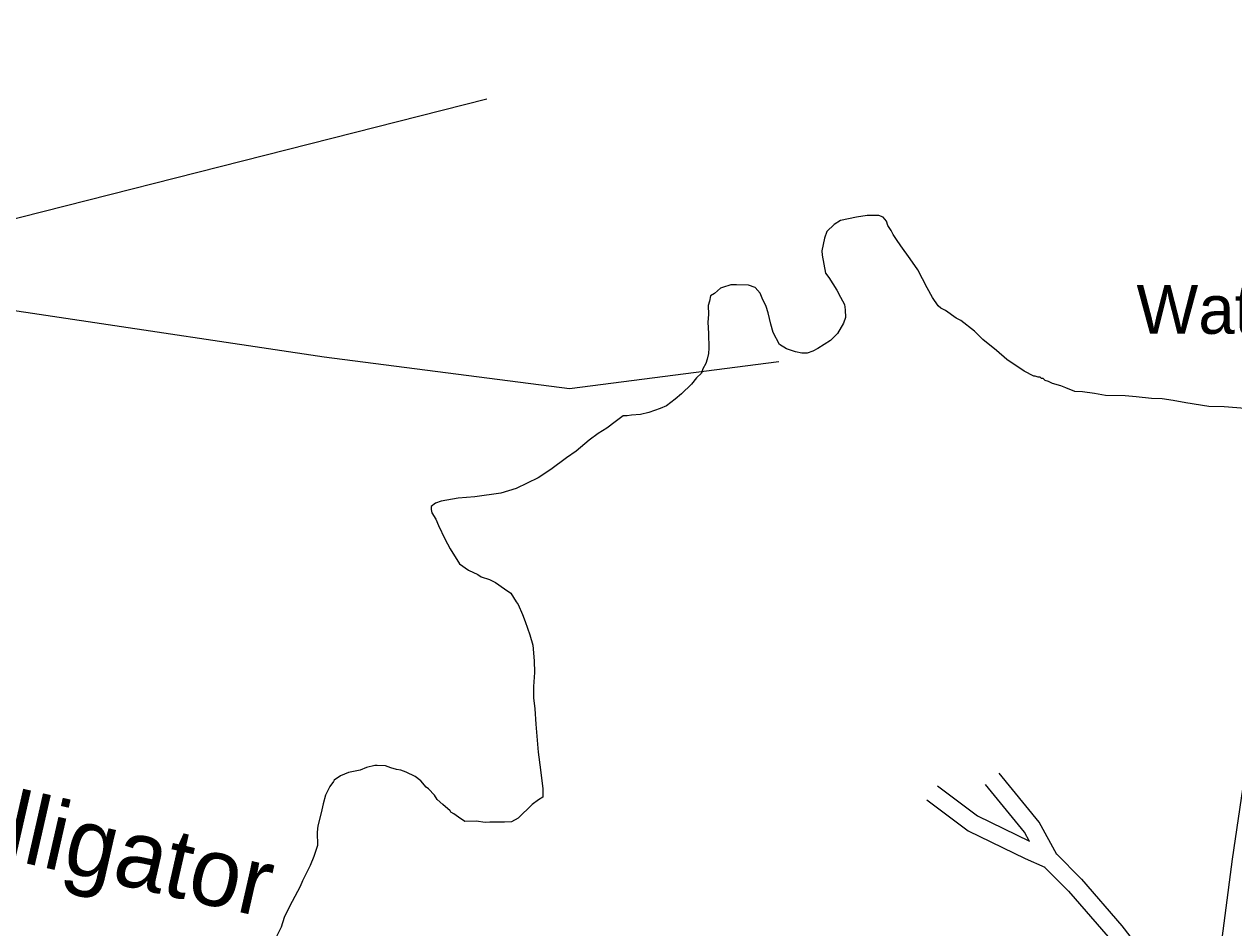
# Model space of a CAD drawing. Extents: x 3250478 to 3288318, y 788638 to 816472.
# Drawn here: x 3281015 to 3283065, y 803635 to 805166 of the extents above; entities that cross this region are included whole.
import ezdxf

# ---------------------------------------------------------------- set-up
doc = ezdxf.new("R2010")
doc.units = 0
for name, color, linetype in [('V-DOMW-IDEN', 7, 'Continuous'), ('V-RIVR-IDEN', 7, 'Continuous'), ('V-ROAD-CNTR', 7, 'Continuous'), ('V-SITE-VEGE', 7, 'Continuous'), ('V-UTIL-LINE', 7, 'Continuous')]:
    doc.layers.add(name, color=color, linetype=linetype)

msp = doc.modelspace()

# ---------------------------------------------------------------- linework, layer by layer
at = {"layer": 'V-ROAD-CNTR'}
for points in [[(3283492.7, 803130), (3283344.7, 803149), (3283261.5, 803165.7), (3283236.9, 803172.1), (3283212.9, 803182.3), (3283191.9, 803194.7), (3283148, 803227.6), (3283104.2, 803269.7), (3283078, 803311.3), (3283062, 803350), (3283046.9, 803397.7), (3283040.4, 803438.8), (3283041.7, 803466.8), (3283042.7, 803490.7), (3283038.2, 803561.1), (3283063.2, 803751.5), (3283106.9, 804046.5)], [(3282765.4, 803759.8), (3282735.7, 803814.3), (3282667.9, 803897.3)], [(3282563.2, 803876.1), (3282631, 803825.2), (3282719.1, 803782.5)], [(3282719.2, 803781.9), (3282710.7, 803797.4), (3282644.6, 803878.3)], [(3282545.2, 803852.1), (3282615.3, 803799.5), (3282712, 803752.6), (3282745.2, 803738.3)], [(3282763.6, 803761.8), (3282807.2, 803718.1), (3282875.7, 803639), (3282916.1, 803586.1)], [(3282743.9, 803739), (3282785.2, 803697.6), (3282852.4, 803620.1)]]:
    msp.add_lwpolyline(points, dxfattribs=at)
at = {"layer": 'V-SITE-VEGE'}
for p, q in [((3282388.3, 804827.1), (3282375.5, 804815)), ((3282399, 804833.7), (3282388.3, 804827.1)), ((3282425.9, 804839.6), (3282399, 804833.7)), ((3282444.2, 804842), (3282425.9, 804839.6)), ((3282463.7, 804842.3), (3282444.2, 804842)), ((3282471.3, 804839.2), (3282463.7, 804842.3)), ((3282476.8, 804832.8), (3282471.3, 804839.2)), ((3282479.1, 804825.3), (3282476.8, 804832.8)), ((3282375.5, 804815), (3282371.4, 804804.1)), ((3282484.6, 804816.8), (3282479.1, 804825.3)), ((3282487.9, 804810.3), (3282484.6, 804816.8)), ((3282493.5, 804801.8), (3282487.9, 804810.3)), ((3282371.4, 804804.1), (3282367.4, 804782.5)), ((3282501.2, 804791.1), (3282493.5, 804801.8)), ((3282516.7, 804768.7), (3282501.2, 804791.1)), ((3282367.4, 804782.5), (3282367.6, 804774.9)), ((3282367.6, 804774.9), (3282373.4, 804744.8)), ((3282530, 804750.5), (3282516.7, 804768.7)), ((3282545.6, 804719.5), (3282530, 804750.5)), ((3282212.8, 804724.9), (3282198.9, 804720.3)), ((3282222.5, 804725), (3282212.8, 804724.9)), ((3282243.1, 804724.3), (3282222.5, 804725)), ((3282373.4, 804744.8), (3282379, 804737.3)), ((3282379, 804737.3), (3282392.3, 804715.9)), ((3282178.6, 804705.9), (3282176.6, 804697.3)), ((3282185, 804710.4), (3282178.6, 804705.9)), ((3282195.6, 804719.2), (3282185, 804710.4)), ((3282198.9, 804720.3), (3282195.6, 804719.2)), ((3282254, 804720.1), (3282243.1, 804724.3)), ((3282262.7, 804710.5), (3282254, 804720.1)), ((3282266.1, 804702), (3282262.7, 804710.5)), ((3282392.3, 804715.9), (3282398.9, 804704.1)), ((3282398.9, 804704.1), (3282405.6, 804691.3)), ((3282554.5, 804703.4), (3282545.6, 804719.5)), ((3282176.6, 804697.3), (3282174.5, 804689.7)), ((3282174.5, 804689.7), (3282174.8, 804674.6)), ((3282272.8, 804688), (3282266.1, 804702)), ((3282276.3, 804677.3), (3282272.8, 804688)), ((3282405.6, 804691.3), (3282406.9, 804682.6)), ((3282564.4, 804689.5), (3282554.5, 804703.4)), ((3282568.8, 804685.3), (3282564.4, 804689.5)), ((3282576.5, 804681.1), (3282568.8, 804685.3)), ((3282174.8, 804674.6), (3282173.9, 804661.6)), ((3282280.9, 804657.9), (3282276.3, 804677.3)), ((3282407.1, 804669.7), (3282404, 804659.9)), ((3282406.9, 804682.6), (3282407.1, 804669.7)), ((3282595, 804668.4), (3282576.5, 804681.1)), ((3282602.7, 804664.2), (3282595, 804668.4)), ((3282625.6, 804646.2), (3282602.7, 804664.2)), ((3282173.9, 804661.6), (3282175.3, 804642.2)), ((3282284.4, 804643.9), (3282280.9, 804657.9)), ((3282295.5, 804623.6), (3282284.4, 804643.9)), ((3282404, 804659.9), (3282393.5, 804642.5)), ((3282639.9, 804632.4), (3282625.6, 804646.2)), ((3282175.3, 804642.2), (3282175.7, 804617.3)), ((3282307.5, 804616.2), (3282295.5, 804623.6)), ((3282381.8, 804630.4), (3282360.4, 804617.1)), ((3282393.5, 804642.5), (3282381.8, 804630.4)), ((3282662.9, 804613.4), (3282639.9, 804632.4)), ((3282174.8, 804608.7), (3282172.8, 804598.9)), ((3282175.7, 804617.3), (3282174.8, 804608.7)), ((3282322.7, 804611.1), (3282307.5, 804616.2)), ((3282333.5, 804609.1), (3282322.7, 804611.1)), ((3282342.2, 804609.2), (3282333.5, 804609.1)), ((3282351.8, 804612.6), (3282342.2, 804609.2)), ((3282360.4, 804617.1), (3282351.8, 804612.6)), ((3282680.4, 804598.5), (3282662.9, 804613.4)), ((3282165.5, 804582.6), (3282163.4, 804575)), ((3282170.7, 804591.3), (3282165.5, 804582.6)), ((3282172.8, 804598.9), (3282170.7, 804591.3)), ((3282709.9, 804578.5), (3282680.4, 804598.5)), ((3282154.9, 804567.3), (3282146.4, 804556.4)), ((3282163.4, 804575), (3282154.9, 804567.3)), ((3282726.2, 804570.1), (3282709.9, 804578.5)), ((3282728.4, 804570.1), (3282726.2, 804570.1)), ((3282733.8, 804568.1), (3282728.4, 804570.1)), ((3282737.1, 804568.1), (3282733.8, 804568.1)), ((3282739.3, 804566), (3282737.1, 804568.1)), ((3282742.5, 804566.1), (3282739.3, 804566)), ((3282745.8, 804562.9), (3282742.5, 804566.1)), ((3282751.2, 804560.8), (3282745.8, 804562.9)), ((3282757.8, 804557.7), (3282751.2, 804560.8)), ((3282146.4, 804556.4), (3282129.4, 804539.9)), ((3282771.9, 804553.6), (3282757.8, 804557.7)), ((3282780.6, 804550.5), (3282771.9, 804553.6)), ((3282795.8, 804544.2), (3282780.6, 804550.5)), ((3282808.8, 804543.4), (3282795.8, 804544.2)), ((3282829.3, 804540.5), (3282808.8, 804543.4)), ((3282847.7, 804537.5), (3282829.3, 804540.5)), ((3282103.8, 804520), (3282093.1, 804515.5)), ((3282118.8, 804531.1), (3282103.8, 804520)), ((3282129.4, 804539.9), (3282118.8, 804531.1)), ((3282881.2, 804537), (3282847.7, 804537.5)), ((3282899.6, 804535.1), (3282881.2, 804537)), ((3282925.6, 804532.3), (3282899.6, 804535.1)), ((3282944, 804531.5), (3282925.6, 804532.3)), ((3282962.4, 804528.6), (3282944, 804531.5)), ((3282984, 804524.6), (3282962.4, 804528.6)), ((3283023, 804518.8), (3282984, 804524.6)), ((3282030.7, 804502.6), (3282016.8, 804492.7)), ((3282037.1, 804502.7), (3282030.7, 804502.6)), ((3282044.7, 804503.9), (3282037.1, 804502.7)), ((3282059.8, 804505.3), (3282044.7, 804503.9)), ((3282073.8, 804508.7), (3282059.8, 804505.3)), ((3282093.1, 804515.5), (3282073.8, 804508.7)), ((3283049, 804518.1), (3283023, 804518.8)), ((3283084.6, 804515.5), (3283049, 804518.1)), ((3282002.9, 804481.7), (3281987.9, 804472.8)), ((3282016.8, 804492.7), (3282002.9, 804481.7)), ((3281973, 804461.7), (3281950.6, 804443)), ((3281987.9, 804472.8), (3281973, 804461.7)), ((3281950.6, 804443), (3281934.6, 804431.9)), ((3281934.6, 804431.9), (3281907.9, 804412.1)), ((3281886.6, 804397.7), (3281849, 804379.8)), ((3281907.9, 804412.1), (3281886.6, 804397.7)), ((3281849, 804379.8), (3281823.3, 804371.8)), ((3281721.9, 804358.3), (3281712.3, 804354.9)), ((3281751, 804363.1), (3281721.9, 804358.3)), ((3281779.1, 804365.7), (3281751, 804363.1)), ((3281823.3, 804371.8), (3281779.1, 804365.7)), ((3281712.3, 804354.9), (3281704.8, 804349.4)), ((3281704.8, 804349.4), (3281704.9, 804344)), ((3281704.9, 804344), (3281706.1, 804338.6)), ((3281706.1, 804338.6), (3281712.7, 804327.9)), ((3281712.7, 804327.9), (3281717.2, 804317.2)), ((3281717.2, 804317.2), (3281728.4, 804294.7)), ((3281728.4, 804294.7), (3281737.3, 804277.5)), ((3281737.3, 804277.5), (3281752.8, 804251.9)), ((3281752.8, 804251.9), (3281768.1, 804241.3)), ((3281768.1, 804241.3), (3281784.4, 804234)), ((3281784.4, 804234), (3281789.9, 804229.8)), ((3281789.9, 804229.8), (3281804, 804225.7)), ((3281804, 804225.7), (3281813.8, 804220.4)), ((3281813.8, 804220.4), (3281829.1, 804209.9)), ((3281829.1, 804209.9), (3281840, 804202.5)), ((3281840, 804202.5), (3281848.9, 804187.5)), ((3281848.9, 804187.5), (3281852.2, 804183.3)), ((3281852.2, 804183.3), (3281860.1, 804166.1)), ((3281860.1, 804166.1), (3281864.6, 804154.3)), ((3281864.6, 804154.3), (3281872.5, 804131.7)), ((3281872.5, 804131.7), (3281877.1, 804114.5)), ((3281877.1, 804114.5), (3281879.7, 804087.6)), ((3281879.7, 804087.6), (3281880, 804068.1)), ((3281880, 804068.1), (3281878.3, 804044.4)), ((3281878.3, 804044.4), (3281878.6, 804024.9)), ((3281878.6, 804024.9), (3281881, 804006.6)), ((3281881, 804006.6), (3281882.5, 803980.7)), ((3281882.5, 803980.7), (3281886.5, 803933.2)), ((3281886.5, 803933.2), (3281890.3, 803903.1)), ((3281595.4, 803906.9), (3281584.6, 803902.4)), ((3281609.3, 803910.4), (3281595.4, 803906.9)), ((3281613.7, 803910.4), (3281609.3, 803910.4)), ((3281627.7, 803909.6), (3281613.7, 803910.4)), ((3281636.4, 803906.5), (3281627.7, 803909.6)), ((3281646.2, 803903.4), (3281636.4, 803906.5)), ((3281540.6, 803885.5), (3281539.6, 803883.3)), ((3281551.3, 803893.2), (3281540.6, 803885.5)), ((3281565.2, 803898.8), (3281551.3, 803893.2)), ((3281584.6, 803902.4), (3281565.2, 803898.8)), ((3281653.7, 803902.4), (3281646.2, 803903.4)), ((3281662.4, 803899.3), (3281653.7, 803902.4)), ((3281677.7, 803892), (3281662.4, 803899.3)), ((3281687.5, 803884.6), (3281677.7, 803892)), ((3281696.3, 803874), (3281687.5, 803884.6)), ((3281890.3, 803903.1), (3281894, 803870.7)), ((3281533.2, 803874.6), (3281525.9, 803860.4)), ((3281539.6, 803883.3), (3281533.2, 803874.6)), ((3281700.7, 803870.8), (3281696.3, 803874)), ((3281710.6, 803860.2), (3281700.7, 803870.8)), ((3281894, 803870.7), (3281894.3, 803856.7)), ((3281521.8, 803845.2), (3281518.8, 803830)), ((3281525.9, 803860.4), (3281521.8, 803845.2)), ((3281715, 803852.7), (3281710.6, 803860.2)), ((3281724.9, 803844.2), (3281715, 803852.7)), ((3281737, 803833.6), (3281724.9, 803844.2)), ((3281876.1, 803844.5), (3281852.7, 803821.4)), ((3281886.8, 803852.2), (3281876.1, 803844.5)), ((3281894.3, 803856.7), (3281886.8, 803852.2)), ((3281518.8, 803830), (3281512.7, 803808.3)), ((3281738.1, 803831.5), (3281737, 803833.6)), ((3281743.5, 803828.3), (3281738.1, 803831.5)), ((3281751.2, 803823), (3281743.5, 803828.3)), ((3281762.1, 803815.6), (3281751.2, 803823)), ((3281512.7, 803808.3), (3281511.8, 803797.5)), ((3281781.5, 803816), (3281762.1, 803815.6)), ((3281796.7, 803814), (3281781.5, 803816)), ((3281804.2, 803814.2), (3281796.7, 803814)), ((3281818.3, 803814.4), (3281804.2, 803814.2)), ((3281829.1, 803814.6), (3281818.3, 803814.4)), ((3281841, 803814.8), (3281829.1, 803814.6)), ((3281852.7, 803821.4), (3281841, 803814.8)), ((3281511.8, 803797.5), (3281512.2, 803774.8)), ((3281512.2, 803774.8), (3281506, 803756.4)), ((3281499.8, 803741.2), (3281487.2, 803715)), ((3281506, 803756.4), (3281499.8, 803741.2)), ((3281483.1, 803705.3), (3281465.2, 803671.5)), ((3281487.2, 803715), (3281483.1, 803705.3)), ((3281465.2, 803671.5), (3281455.8, 803653)), ((3281455.8, 803653), (3281450.7, 803636.7)), ((3281450.7, 803636.7), (3281440.2, 803614.9))]:
    msp.add_line(p, q, dxfattribs=at)
at = {"layer": 'V-UTIL-LINE'}
for points in [[(3276779.1, 805877.5), (3277119.4, 806000.1), (3277294.7, 805538.2), (3277778.8, 804915.3), (3277995, 804611.7), (3278074.5, 804330.5), (3278421.6, 804417), (3278960.2, 804675.6), (3279222, 804772.3), (3279530.6, 804885.3), (3280077.5, 804818.9), (3280602.3, 804740.4), (3281523.8, 804603), (3281939.4, 804549.3), (3282294.4, 804595.1)], [(3277371.3, 803918.1), (3278227.1, 804130.3), (3278966.1, 804313.1), (3279791.6, 804514.5), (3280404.5, 804671.4), (3280632.5, 804743.8), (3281799.4, 805040.2)]]:
    msp.add_lwpolyline(points, dxfattribs=at)

# ---------------------------------------------------------------- texts
at = {"layer": 'V-DOMW-IDEN'}
msp.add_text('Water Tank', height=83, dxfattribs=at).set_placement((3282900.4, 804641.8))
at = {"layer": 'V-RIVR-IDEN'}
msp.add_text('Alligator', height=116, rotation=347.1503, dxfattribs=at).set_placement((3280875.3, 803777.2))

doc.saveas('drawing.dxf')
